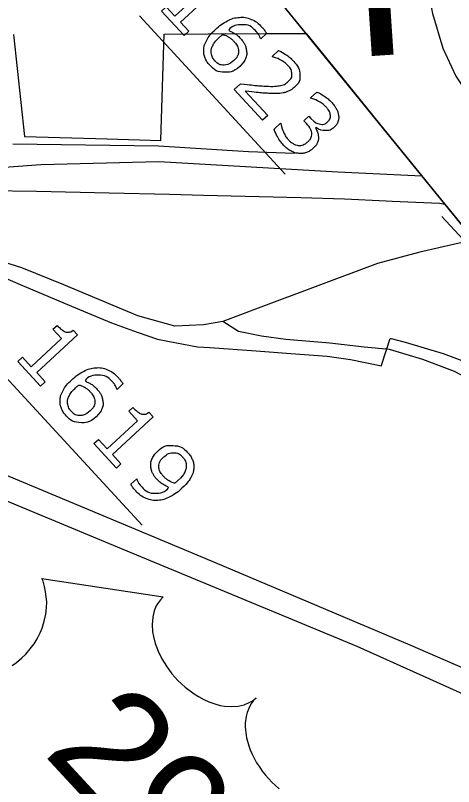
# Model space of a CAD drawing. Extents: x 1695041 to 1706254, y 786537 to 798223.
# Drawn here: x 1702804.7 to 1702845.7, y 797062.1 to 797134.4 of the extents above; entities that cross this region are included whole.
import ezdxf

# ---------------------------------------------------------------- set-up
doc = ezdxf.new("R2010")
doc.units = 0
for name, color, linetype in [('Default', 7, 'Continuous'), ('Old_Level_13', 7, 'Continuous'), ('Old_Level_27', 7, 'Continuous')]:
    doc.layers.add(name, color=color, linetype=linetype)

msp = doc.modelspace()

# ---------------------------------------------------------------- linework, layer by layer
at = {"layer": 'Default'}
for p, q in [((1702807.764, 797162.384), (1702832.5, 797131.987)), ((1702816.302, 797134.346), (1702829.97, 797119.538)), ((1702832.5, 797131.987), (1702843.534, 797118.428)), ((1702843.534, 797118.428), (1702861.248, 797096.66)), ((1702844.643, 797115.543), (1702858.363, 797100.68)), ((1702802.841, 797101.51), (1702816.561, 797086.647))]:
    msp.add_line(p, q, dxfattribs=at)
for points in [[(1702807.764, 797162.384), (1703001.099, 796924.804), (1703349.839, 796504.533)], [(1702807.764, 797162.384), (1703001.099, 796924.804), (1703349.839, 796504.533)], [(1702842.262, 797157.093), (1702842.236, 797150.813), (1702842.451, 797144.259), (1702842.926, 797138.806), (1702843.78, 797134.577), (1702844.745, 797131.318), (1702845.949, 797128.72), (1702847.969, 797125.687), (1702850.678, 797123.045), (1702853.933, 797120.969), (1702860.052, 797118.795), (1702867.71, 797117.515)], [(1702820.512, 797132.509), (1702818.392, 797134.806), (1702818.825, 797135.206), (1702819.641, 797134.322), (1702822.485, 797136.947), (1702821.669, 797137.831), (1702822.057, 797138.189)], [(1702823.562, 797137.747), (1702823.97, 797137.305), (1702820.146, 797133.775), (1702820.945, 797132.909), (1702820.512, 797132.509)], [(1702804.522, 797132.613), (1702805.545, 797123.041), (1702813.279, 797122.832), (1702818.323, 797122.693), (1702818.353, 797123.696), (1702818.631, 797132.653), (1702822.743, 797132.668), (1702828.123, 797132.69), (1702831.914, 797132.708), (1702831.949, 797132.662), (1702835.229, 797128.632), (1702838.793, 797124.251), (1702842.084, 797120.208), (1702844.751, 797116.932), (1702844.944, 797116.694), (1702844.434, 797116.773), (1702839.979, 797116.976), (1702839.43, 797116.996), (1702835.534, 797117.172), (1702831.428, 797117.296), (1702822.312, 797117.534), (1702819.131, 797117.608), (1702813.488, 797117.735), (1702806.657, 797117.89), (1702802.103, 797117.954)], [(1702804.522, 797132.613), (1702805.545, 797123.041), (1702813.279, 797122.832), (1702818.323, 797122.693), (1702818.353, 797123.696), (1702818.631, 797132.653), (1702822.743, 797132.668), (1702828.123, 797132.69), (1702831.914, 797132.708), (1702831.949, 797132.662), (1702835.229, 797128.632), (1702838.793, 797124.251), (1702842.084, 797120.208), (1702844.751, 797116.932), (1702844.944, 797116.694), (1702844.434, 797116.773), (1702839.979, 797116.976), (1702839.43, 797116.996), (1702835.534, 797117.172), (1702831.428, 797117.296), (1702822.312, 797117.534), (1702819.131, 797117.608), (1702813.488, 797117.735), (1702806.657, 797117.89), (1702802.103, 797117.954)], [(1702828.22, 797132.701), (1702827.673, 797132.195), (1702827.647, 797132.224)], [(1702828.775, 797130.522), (1702828.749, 797130.55), (1702829.347, 797131.102)], [(1702827.836, 797124.575), (1702825.182, 797127.45), (1702825.782, 797128.004)], [(1702826.219, 797127.314), (1702828.328, 797125.029), (1702827.836, 797124.575)], [(1702832.357, 797126.641), (1702832.331, 797126.67), (1702832.926, 797127.219)], [(1702831.958, 797124.259), (1702831.721, 797124.516), (1702832.192, 797124.951), (1702832.376, 797124.751)], [(1702828.925, 797123.751), (1702829.52, 797124.3), (1702829.56, 797124.257)], [(1702832.834, 797123.896), (1702832.794, 797123.86)], [(1702804.453, 797122.373), (1702818.089, 797122.165), (1702826.524, 797121.651), (1702830.84, 797121.48)], [(1702824.115, 797105.716), (1702822.306, 797105.4), (1702819.625, 797105.295), (1702816.176, 797106.242), (1702809.214, 797109.159), (1702805.298, 797110.759), (1702799.211, 797112.655), (1702793.293, 797114.369), (1702788.9, 797115.634), (1702786.384, 797115.982), (1702784.411, 797115.989)], [(1702847.637, 797113.385), (1702842.587, 797112.204), (1702838.616, 797111.149), (1702827.441, 797106.957), (1702824.115, 797105.716)], [(1702802.52, 797110.299), (1702805.15, 797109.19), (1702809.953, 797107.171), (1702813.683, 797105.6), (1702816.092, 797104.719), (1702818.009, 797104.06), (1702819.773, 797103.716), (1702821.742, 797103.357), (1702822.91, 797103.271), (1702827.248, 797102.961), (1702830.504, 797102.728), (1702831.79, 797102.634), (1702833.901, 797102.484), (1702836.1, 797102.149), (1702838.989, 797101.578), (1702839.034, 797101.721), (1702839.817, 797104.134), (1702839.892, 797104.116), (1702841.197, 797103.796), (1702844.754, 797102.718), (1702847.03, 797101.879)], [(1702802.52, 797110.299), (1702805.15, 797109.19), (1702809.953, 797107.171), (1702813.683, 797105.6), (1702816.092, 797104.719), (1702818.009, 797104.06), (1702819.773, 797103.716), (1702821.742, 797103.357), (1702822.91, 797103.271), (1702827.248, 797102.961), (1702830.504, 797102.728), (1702831.79, 797102.634), (1702833.901, 797102.484), (1702836.1, 797102.149), (1702838.989, 797101.578), (1702839.034, 797101.721), (1702839.817, 797104.134), (1702839.892, 797104.116), (1702841.197, 797103.796), (1702844.754, 797102.718), (1702847.03, 797101.879)], [(1702867.916, 797088.465), (1702865.016, 797089.997), (1702861.367, 797092.299), (1702855.075, 797096.106), (1702850.766, 797098.425), (1702845.835, 797101.051), (1702842.85, 797102.155), (1702839.753, 797103.088), (1702837.367, 797103.324), (1702834.139, 797103.677), (1702830.015, 797104.02), (1702827.758, 797104.338), (1702825.591, 797104.777), (1702824.115, 797105.716)], [(1702807.051, 797099.674), (1702804.931, 797101.97), (1702805.364, 797102.37), (1702806.18, 797101.487), (1702809.024, 797104.112), (1702808.208, 797104.995), (1702808.596, 797105.353)], [(1702810.102, 797104.911), (1702810.509, 797104.469), (1702806.685, 797100.939), (1702807.484, 797100.073), (1702807.051, 797099.674)], [(1702814.76, 797099.865), (1702814.212, 797099.36), (1702814.186, 797099.388)], [(1702814.151, 797091.982), (1702812.031, 797094.279), (1702812.464, 797094.678), (1702813.28, 797093.795), (1702816.124, 797096.42), (1702815.308, 797097.304), (1702815.696, 797097.662)], [(1702817.202, 797097.22), (1702817.609, 797096.778), (1702813.785, 797093.248), (1702814.584, 797092.382), (1702814.151, 797091.982)], [(1702815.51, 797090.476), (1702816.057, 797090.981), (1702816.083, 797090.952)], [(1702804.38, 797073.478), (1702804.805, 797073.776), (1702805.295, 797074.193), (1702805.675, 797074.565), (1702806.084, 797075.037), (1702806.442, 797075.526), (1702806.729, 797075.982), (1702807.015, 797076.549), (1702807.196, 797076.995), (1702807.396, 797077.648), (1702807.538, 797078.3), (1702807.598, 797078.893), (1702807.62, 797079.455), (1702807.58, 797079.938), (1702807.524, 797080.381), (1702807.418, 797080.904), (1702807.279, 797081.375), (1702807.173, 797081.654), (1702818.528, 797079.907), (1702818.27, 797079.637), (1702818.007, 797079.272), (1702817.886, 797079.067), (1702817.707, 797078.619), (1702817.559, 797078.02), (1702817.51, 797077.329), (1702817.55, 797076.636), (1702817.623, 797076.213), (1702817.797, 797075.539), (1702818.054, 797074.83), (1702818.416, 797074.11), (1702818.835, 797073.42), (1702819.351, 797072.72), (1702819.919, 797072.081), (1702820.596, 797071.45), (1702821.432, 797070.834), (1702821.842, 797070.57), (1702822.331, 797070.306), (1702822.81, 797070.084), (1702823.385, 797069.885), (1702823.879, 797069.756), (1702824.287, 797069.674), (1702824.947, 797069.633), (1702825.551, 797069.675), (1702825.854, 797069.738), (1702826.135, 797069.809), (1702826.661, 797070.038), (1702826.873, 797070.161), (1702827.263, 797070.471), (1702826.978, 797070.165), (1702826.815, 797069.957), (1702826.675, 797069.733), (1702826.548, 797069.472), (1702826.397, 797069.072), (1702826.307, 797068.7), (1702826.231, 797068.085), (1702826.228, 797067.743), (1702826.247, 797067.45), (1702826.352, 797066.717), (1702826.571, 797065.947), (1702826.696, 797065.585), (1702826.847, 797065.234), (1702827.055, 797064.805), (1702827.293, 797064.382), (1702827.552, 797063.985), (1702827.825, 797063.587), (1702828.129, 797063.203), (1702828.391, 797062.903), (1702828.726, 797062.548), (1702829.051, 797062.235), (1702829.404, 797061.932)]]:
    msp.add_lwpolyline(points, dxfattribs=at)
for points in [[(1702825.719, 797129.628), (1702825.071, 797129.03), (1702824.269, 797129.079), (1702823.467, 797129.127), (1702822.896, 797129.746), (1702822.607, 797130.059), (1702822.467, 797130.405), (1702822.327, 797130.751), (1702822.337, 797131.124), (1702822.347, 797131.587), (1702822.616, 797132.08), (1702822.884, 797132.574), (1702823.434, 797133.081), (1702823.999, 797133.602), (1702824.547, 797133.884), (1702825.095, 797134.165), (1702825.679, 797134.213), (1702826.232, 797134.26), (1702826.779, 797134.031), (1702827.326, 797133.802), (1702827.813, 797133.274), (1702827.968, 797133.106), (1702828.059, 797132.979), (1702828.15, 797132.852), (1702828.22, 797132.701)], [(1702827.647, 797132.224), (1702827.616, 797132.344), (1702827.507, 797132.54), (1702827.397, 797132.737), (1702827.242, 797132.905), (1702826.678, 797133.517), (1702825.958, 797133.528), (1702825.238, 797133.538), (1702824.531, 797132.996), (1702824.897, 797132.891), (1702825.187, 797132.729), (1702825.476, 797132.567), (1702825.757, 797132.262), (1702826.007, 797131.992), (1702826.147, 797131.739), (1702826.288, 797131.487), (1702826.337, 797131.131), (1702826.394, 797130.72), (1702826.246, 797130.349), (1702826.098, 797129.978), (1702825.719, 797129.628)], [(1702825.16, 797130.183), (1702825.424, 797130.427), (1702825.526, 797130.666), (1702825.627, 797130.904), (1702825.589, 797131.202), (1702825.56, 797131.417), (1702825.441, 797131.602), (1702825.323, 797131.788), (1702825.162, 797131.961), (1702824.939, 797132.203), (1702824.691, 797132.358), (1702824.442, 797132.514), (1702824.12, 797132.622), (1702824.052, 797132.57), (1702823.991, 797132.519), (1702823.93, 797132.468), (1702823.842, 797132.387), (1702823.393, 797131.972), (1702823.218, 797131.639), (1702823.043, 797131.306), (1702823.042, 797131.005), (1702823.037, 797130.758), (1702823.119, 797130.552), (1702823.201, 797130.346), (1702823.367, 797130.167), (1702823.748, 797129.755), (1702824.218, 797129.751), (1702824.687, 797129.747), (1702825.16, 797130.183)], [(1702829.347, 797131.102), (1702829.633, 797130.991), (1702830.028, 797130.73), (1702830.423, 797130.468), (1702830.715, 797130.151), (1702831.318, 797129.497), (1702831.346, 797128.836), (1702831.374, 797128.174), (1702830.836, 797127.678), (1702830.594, 797127.454), (1702830.328, 797127.322), (1702830.062, 797127.19), (1702829.763, 797127.137), (1702829.484, 797127.085), (1702829.175, 797127.077), (1702828.866, 797127.069), (1702828.461, 797127.091), (1702827.88, 797127.12), (1702827.299, 797127.186), (1702826.719, 797127.252), (1702826.219, 797127.314)], [(1702825.782, 797128.004), (1702826.315, 797127.941), (1702826.85, 797127.876), (1702827.384, 797127.812), (1702827.878, 797127.786), (1702828.914, 797127.726), (1702829.413, 797127.811), (1702829.912, 797127.896), (1702830.274, 797128.23), (1702830.604, 797128.535), (1702830.589, 797128.926), (1702830.574, 797129.317), (1702830.212, 797129.709), (1702829.972, 797129.969), (1702829.601, 797130.188), (1702829.23, 797130.407), (1702828.775, 797130.522)], [(1702832.376, 797124.751), (1702832.777, 797124.317), (1702833.197, 797124.226), (1702833.616, 797124.135), (1702833.965, 797124.457), (1702834.119, 797124.599), (1702834.174, 797124.772), (1702834.229, 797124.944), (1702834.195, 797125.13), (1702834.156, 797125.321), (1702834.056, 797125.487), (1702833.955, 797125.653), (1702833.792, 797125.83), (1702833.542, 797126.102), (1702833.163, 797126.317), (1702832.784, 797126.533), (1702832.357, 797126.641)], [(1702832.926, 797127.219), (1702833.212, 797127.108), (1702833.608, 797126.848), (1702834.005, 797126.587), (1702834.297, 797126.271), (1702834.584, 797125.96), (1702834.745, 797125.67), (1702834.907, 797125.381), (1702834.958, 797125.074), (1702835.011, 797124.742), (1702834.914, 797124.457), (1702834.818, 797124.173), (1702834.558, 797123.933), (1702834.205, 797123.607), (1702833.71, 797123.613), (1702833.216, 797123.62), (1702832.834, 797123.896)], [(1702833.083, 797122.992), (1702833.087, 797122.742), (1702832.983, 797122.482), (1702832.879, 797122.223), (1702832.585, 797121.951), (1702832.294, 797121.683), (1702831.954, 797121.564), (1702831.614, 797121.446), (1702831.258, 797121.471), (1702830.861, 797121.5), (1702830.499, 797121.701), (1702830.136, 797121.902), (1702829.818, 797122.247), (1702829.492, 797122.601), (1702829.26, 797123.02), (1702829.028, 797123.44), (1702828.925, 797123.751)], [(1702829.56, 797124.257), (1702829.624, 797123.867), (1702829.821, 797123.442), (1702830.019, 797123.016), (1702830.301, 797122.711), (1702830.467, 797122.531), (1702830.714, 797122.384), (1702830.961, 797122.237), (1702831.194, 797122.22), (1702831.441, 797122.204), (1702831.651, 797122.28), (1702831.862, 797122.356), (1702832.094, 797122.569), (1702832.322, 797122.78), (1702832.405, 797122.992), (1702832.488, 797123.203), (1702832.455, 797123.411), (1702832.425, 797123.621), (1702832.289, 797123.834), (1702832.153, 797124.047), (1702831.958, 797124.259)], [(1702832.794, 797123.86), (1702832.898, 797123.702), (1702832.988, 797123.458), (1702833.078, 797123.214), (1702833.083, 797122.992)], [(1702808.596, 797105.353), (1702808.762, 797105.174), (1702808.981, 797104.996), (1702809.201, 797104.819), (1702809.355, 797104.766), (1702809.547, 797104.7), (1702809.727, 797104.726), (1702809.906, 797104.752), (1702810.102, 797104.911)], [(1702812.258, 797096.792), (1702811.611, 797096.195), (1702810.809, 797096.243), (1702810.006, 797096.292), (1702809.436, 797096.91), (1702809.146, 797097.224), (1702809.006, 797097.57), (1702808.867, 797097.915), (1702808.876, 797098.288), (1702808.887, 797098.752), (1702809.155, 797099.245), (1702809.423, 797099.738), (1702809.973, 797100.246), (1702810.538, 797100.767), (1702811.086, 797101.048), (1702811.634, 797101.33), (1702812.218, 797101.378), (1702812.772, 797101.424), (1702813.318, 797101.195), (1702813.865, 797100.966), (1702814.352, 797100.439), (1702814.507, 797100.271), (1702814.598, 797100.143), (1702814.689, 797100.016), (1702814.76, 797099.865)], [(1702814.186, 797099.388), (1702814.156, 797099.508), (1702814.046, 797099.705), (1702813.937, 797099.902), (1702813.782, 797100.07), (1702813.217, 797100.682), (1702812.497, 797100.692), (1702811.778, 797100.703), (1702811.07, 797100.16), (1702811.436, 797100.056), (1702811.726, 797099.893), (1702812.015, 797099.731), (1702812.297, 797099.427), (1702812.546, 797099.156), (1702812.687, 797098.904), (1702812.827, 797098.651), (1702812.876, 797098.296), (1702812.933, 797097.885), (1702812.785, 797097.513), (1702812.637, 797097.142), (1702812.258, 797096.792)], [(1702811.699, 797097.348), (1702811.964, 797097.592), (1702812.065, 797097.83), (1702812.166, 797098.069), (1702812.129, 797098.366), (1702812.099, 797098.581), (1702811.98, 797098.767), (1702811.862, 797098.952), (1702811.702, 797099.126), (1702811.478, 797099.368), (1702811.23, 797099.523), (1702810.981, 797099.678), (1702810.659, 797099.787), (1702810.592, 797099.735), (1702810.531, 797099.684), (1702810.47, 797099.633), (1702810.382, 797099.551), (1702809.932, 797099.136), (1702809.757, 797098.803), (1702809.582, 797098.471), (1702809.581, 797098.169), (1702809.576, 797097.923), (1702809.659, 797097.717), (1702809.741, 797097.511), (1702809.906, 797097.332), (1702810.287, 797096.919), (1702810.757, 797096.915), (1702811.227, 797096.912), (1702811.699, 797097.348)], [(1702815.696, 797097.662), (1702815.862, 797097.482), (1702816.081, 797097.305), (1702816.301, 797097.127), (1702816.455, 797097.074), (1702816.647, 797097.009), (1702816.827, 797097.035), (1702817.006, 797097.06), (1702817.202, 797097.22)], [(1702816.083, 797090.952), (1702816.116, 797090.83), (1702816.216, 797090.643), (1702816.317, 797090.456), (1702816.488, 797090.271), (1702817.068, 797089.642), (1702817.776, 797089.633), (1702818.483, 797089.625), (1702819.2, 797090.181), (1702818.795, 797090.298), (1702818.512, 797090.468), (1702818.228, 797090.638), (1702817.973, 797090.914), (1702817.731, 797091.176), (1702817.587, 797091.435), (1702817.442, 797091.695), (1702817.394, 797092.045), (1702817.337, 797092.456), (1702817.488, 797092.831), (1702817.639, 797093.205), (1702818.013, 797093.55), (1702818.664, 797094.151), (1702819.467, 797094.1), (1702820.269, 797094.049), (1702820.837, 797093.434), (1702821.121, 797093.126), (1702821.268, 797092.776), (1702821.414, 797092.425), (1702821.404, 797092.052), (1702821.391, 797091.591), (1702821.14, 797091.117), (1702820.889, 797090.642), (1702820.298, 797090.097)], [(1702819.889, 797090.79), (1702820.331, 797091.198), (1702820.514, 797091.537), (1702820.698, 797091.875), (1702820.7, 797092.171), (1702820.704, 797092.423), (1702820.618, 797092.628), (1702820.532, 797092.833), (1702820.367, 797093.012), (1702819.988, 797093.422), (1702819.513, 797093.423), (1702819.037, 797093.424), (1702818.572, 797092.995), (1702818.301, 797092.745), (1702818.201, 797092.51), (1702818.101, 797092.275), (1702818.141, 797091.975), (1702818.171, 797091.765), (1702818.282, 797091.584), (1702818.394, 797091.403), (1702818.568, 797091.215), (1702818.773, 797090.993), (1702819.043, 797090.821), (1702819.312, 797090.648), (1702819.61, 797090.554), (1702819.673, 797090.607), (1702819.735, 797090.657), (1702819.798, 797090.706), (1702819.889, 797090.79)], [(1702820.298, 797090.097), (1702819.742, 797089.583), (1702819.171, 797089.291), (1702818.6, 797088.999), (1702818.044, 797088.961), (1702817.479, 797088.92), (1702816.942, 797089.147), (1702816.404, 797089.375), (1702815.917, 797089.902), (1702815.781, 797090.05), (1702815.675, 797090.196), (1702815.57, 797090.341), (1702815.51, 797090.476)]]:
    msp.add_open_spline(points, degree=3, dxfattribs=at)
at = {"layer": 'Old_Level_13'}
msp.add_lwpolyline([(1702782.567, 797117.601), (1702792.216, 797119.332), (1702807.064, 797120.438), (1702818.139, 797120.719), (1702834.886, 797119.738), (1702842.776, 797119.359)], dxfattribs=at)
at = {"layer": 'Old_Level_27'}
for points in [[(1702784.248, 797097.344), (1702797.83, 797091.413), (1702813.842, 797084.752), (1702836.682, 797075.285), (1702855.589, 797066.8), (1702865.933, 797062.342), (1702896.292, 797049.489), (1702901.384, 797047.339)], [(1702898.397, 797051.009), (1702888.891, 797054.899), (1702876.162, 797060.441), (1702841.67, 797075.382), (1702823.453, 797083.12), (1702803.727, 797091.368)]]:
    msp.add_lwpolyline(points, dxfattribs=at)

# ---------------------------------------------------------------- texts
at = {"layer": 'Default'}
for s, height, rotation, p in [('High Point', 16.3775, 3.83157, (1702836.292, 797130.472)), ('29', 10.831, 312.70907, (1702807.186, 797065.272))]:
    msp.add_text(s, height=height, rotation=rotation, dxfattribs=at).set_placement(p)

doc.saveas('drawing.dxf')
